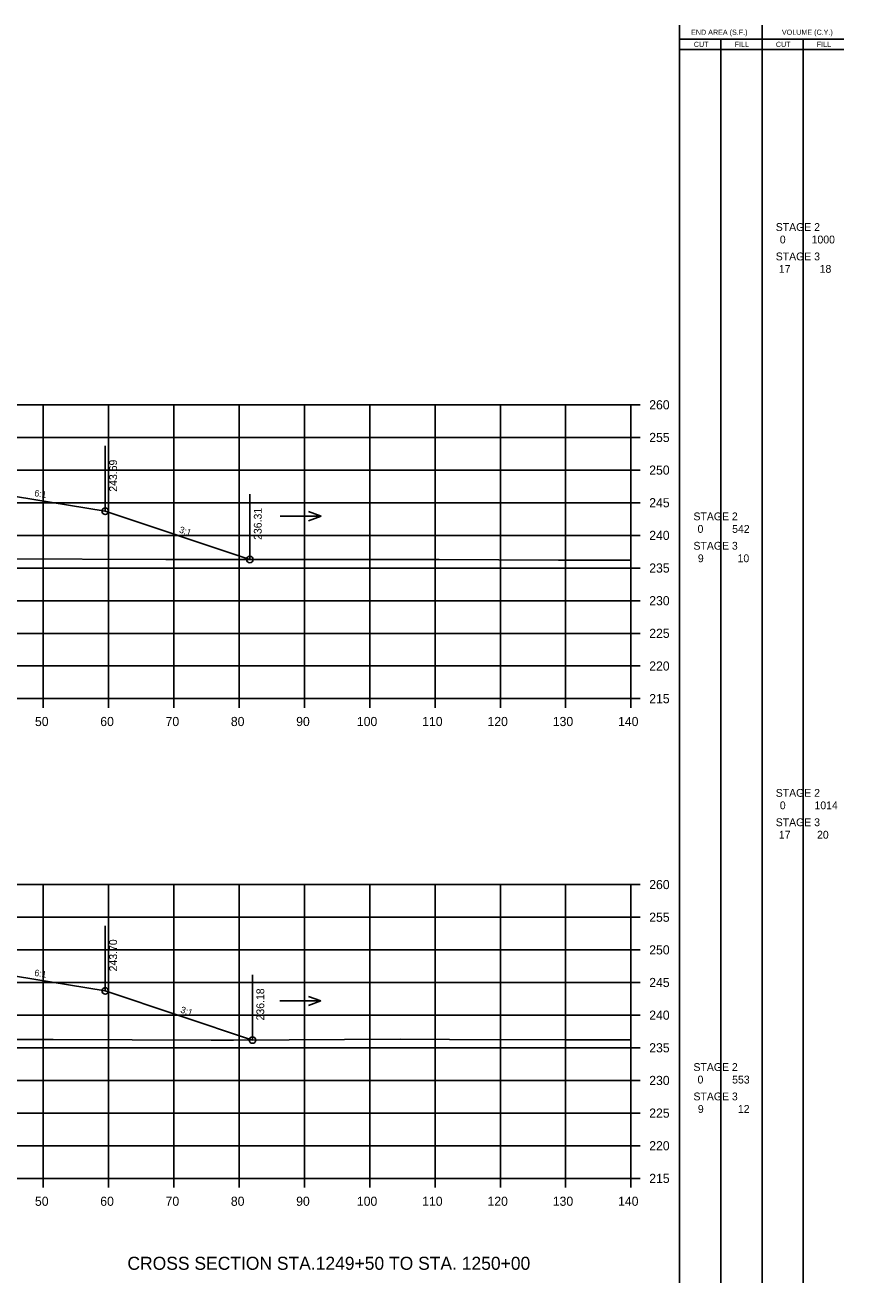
# Model space of a CAD drawing. Extents: x 1342547 to 1344156, y -1532351 to -1517216.
# Drawn here: x 1342750.1 to 1342875.5, y -1527440.4 to -1527247.8 of the extents above; entities that cross this region are included whole.
import ezdxf

# ---------------------------------------------------------------- set-up
doc = ezdxf.new("R2010")
doc.units = 0
for name, color, linetype in [('Level 2', 7, 'Continuous'), ('R_Axis', 7, 'Continuous'), ('R_Axis Annot', 7, 'Continuous'), ('R_Draft', 7, 'Continuous'), ('R_Exist Surface', 7, 'Continuous'), ('R_Fin Surface', 7, 'Continuous'), ('R_Grid', 7, 'Continuous'), ('R_No Plot', 7, 'Continuous'), ('R_Water', 7, 'Continuous'), ('R_Xsect Elev', 7, 'Continuous'), ('R_Xsect Slope', 7, 'Continuous')]:
    doc.layers.add(name, color=color, linetype=linetype)

msp = doc.modelspace()

# ---------------------------------------------------------------- linework, layer by layer
at = {"layer": 'Level 2'}
for p, q in [((1342850.33, -1527440.38), (1342850.32, -1527247.77)), ((1342862.99, -1527440.38), (1342862.99, -1527247.77)), ((1342850.32, -1527249.93), (1342863.59, -1527249.93)), ((1342856.66, -1527440.38), (1342856.66, -1527249.93)), ((1342863.59, -1527249.93), (1342875.48, -1527249.93)), ((1342869.23, -1527440.38), (1342869.23, -1527249.93)), ((1342850.32, -1527251.49), (1342863.59, -1527251.49)), ((1342863.59, -1527251.49), (1342875.48, -1527251.49))]:
    msp.add_line(p, q, dxfattribs=at)
at = {"layer": 'R_Axis'}
for p, q in [((1342842.87, -1527350.91), (1342842.87, -1527305.91)), ((1342844.27, -1527305.91), (1342842.87, -1527305.91)), ((1342844.27, -1527310.91), (1342842.87, -1527310.91)), ((1342844.27, -1527315.91), (1342842.87, -1527315.91)), ((1342844.27, -1527320.91), (1342842.87, -1527320.91)), ((1342844.27, -1527325.91), (1342842.87, -1527325.91)), ((1342844.27, -1527330.91), (1342842.87, -1527330.91)), ((1342844.27, -1527335.91), (1342842.87, -1527335.91)), ((1342844.27, -1527340.91), (1342842.87, -1527340.91)), ((1342844.27, -1527345.91), (1342842.87, -1527345.91)), ((1342562.87, -1527350.91), (1342842.87, -1527350.91)), ((1342752.87, -1527352.31), (1342752.87, -1527350.91)), ((1342762.87, -1527352.31), (1342762.87, -1527350.91)), ((1342772.87, -1527352.31), (1342772.87, -1527350.91)), ((1342782.87, -1527352.31), (1342782.87, -1527350.91)), ((1342792.87, -1527352.31), (1342792.87, -1527350.91)), ((1342802.87, -1527352.31), (1342802.87, -1527350.91)), ((1342812.87, -1527352.31), (1342812.87, -1527350.91)), ((1342822.87, -1527352.31), (1342822.87, -1527350.91)), ((1342832.87, -1527352.31), (1342832.87, -1527350.91)), ((1342842.87, -1527352.31), (1342842.87, -1527350.91)), ((1342844.27, -1527350.91), (1342842.87, -1527350.91)), ((1342842.87, -1527424.38), (1342842.87, -1527379.38)), ((1342844.27, -1527379.38), (1342842.87, -1527379.38)), ((1342844.27, -1527384.38), (1342842.87, -1527384.38)), ((1342844.27, -1527389.38), (1342842.87, -1527389.38)), ((1342844.27, -1527394.38), (1342842.87, -1527394.38)), ((1342844.27, -1527399.38), (1342842.87, -1527399.38)), ((1342844.27, -1527404.38), (1342842.87, -1527404.38)), ((1342844.27, -1527409.38), (1342842.87, -1527409.38)), ((1342844.27, -1527414.38), (1342842.87, -1527414.38)), ((1342844.27, -1527419.38), (1342842.87, -1527419.38)), ((1342562.87, -1527424.38), (1342842.87, -1527424.38)), ((1342752.87, -1527425.78), (1342752.87, -1527424.38)), ((1342762.87, -1527425.78), (1342762.87, -1527424.38)), ((1342772.87, -1527425.78), (1342772.87, -1527424.38)), ((1342782.87, -1527425.78), (1342782.87, -1527424.38)), ((1342792.87, -1527425.78), (1342792.87, -1527424.38)), ((1342802.87, -1527425.78), (1342802.87, -1527424.38)), ((1342812.87, -1527425.78), (1342812.87, -1527424.38)), ((1342822.87, -1527425.78), (1342822.87, -1527424.38)), ((1342832.87, -1527425.78), (1342832.87, -1527424.38)), ((1342842.87, -1527425.78), (1342842.87, -1527424.38)), ((1342844.27, -1527424.38), (1342842.87, -1527424.38))]:
    msp.add_line(p, q, dxfattribs=at)
at = {"layer": 'R_Exist Surface'}
for points in [[(1342746.01, -1527329.49), (1342771.64, -1527329.58), (1342778.63, -1527329.61), (1342806.93, -1527329.59), (1342807.24, -1527329.59), (1342813.52, -1527329.61), (1342831.76, -1527329.68), (1342832.45, -1527329.69), (1342833.48, -1527329.69), (1342842.87, -1527329.71)], [(1342746.42, -1527403.11), (1342754.4, -1527403.13), (1342778.59, -1527403.21), (1342781.98, -1527403.21), (1342807.51, -1527403.07), (1342815.09, -1527403.1), (1342832.77, -1527403.15), (1342842.87, -1527403.16)]]:
    msp.add_lwpolyline(points, dxfattribs=at)
at = {"layer": 'R_Fin Surface'}
for points in [[(1342639.71, -1527323.43), (1342643.37, -1527322.22), (1342657.09, -1527319.93), (1342665.37, -1527318.55), (1342671.37, -1527318.31), (1342673.37, -1527318.27), (1342702.87, -1527317.68), (1342732.37, -1527318.27), (1342734.37, -1527318.31), (1342740.37, -1527318.55), (1342748.64, -1527319.93), (1342762.37, -1527322.22), (1342784.52, -1527329.6)], [(1342638.61, -1527397.26), (1342643.37, -1527395.68), (1342657.09, -1527393.39), (1342665.37, -1527392.01), (1342671.37, -1527391.77), (1342673.37, -1527391.73), (1342702.87, -1527391.14), (1342732.37, -1527391.73), (1342734.37, -1527391.77), (1342740.37, -1527392.01), (1342748.64, -1527393.39), (1342762.37, -1527395.68), (1342784.91, -1527403.19)]]:
    msp.add_lwpolyline(points, dxfattribs=at)
at = {"layer": 'R_Grid'}
for p, q in [((1342562.87, -1527305.91), (1342842.87, -1527305.91)), ((1342752.87, -1527350.91), (1342752.87, -1527305.91)), ((1342762.87, -1527350.91), (1342762.87, -1527305.91)), ((1342772.87, -1527350.91), (1342772.87, -1527305.91)), ((1342782.87, -1527350.91), (1342782.87, -1527305.91)), ((1342792.87, -1527350.91), (1342792.87, -1527305.91)), ((1342802.87, -1527350.91), (1342802.87, -1527305.91)), ((1342812.87, -1527350.91), (1342812.87, -1527305.91)), ((1342822.87, -1527350.91), (1342822.87, -1527305.91)), ((1342832.87, -1527350.91), (1342832.87, -1527305.91)), ((1342842.87, -1527350.91), (1342842.87, -1527305.91)), ((1342562.87, -1527310.91), (1342842.87, -1527310.91)), ((1342562.87, -1527315.91), (1342842.87, -1527315.91)), ((1342562.87, -1527320.91), (1342842.87, -1527320.91)), ((1342562.87, -1527325.91), (1342842.87, -1527325.91)), ((1342562.87, -1527330.91), (1342842.87, -1527330.91)), ((1342562.87, -1527335.91), (1342842.87, -1527335.91)), ((1342562.87, -1527340.91), (1342842.87, -1527340.91)), ((1342562.87, -1527345.91), (1342842.87, -1527345.91)), ((1342562.87, -1527350.91), (1342842.87, -1527350.91)), ((1342562.87, -1527379.38), (1342842.87, -1527379.38)), ((1342752.87, -1527424.38), (1342752.87, -1527379.38)), ((1342762.87, -1527424.38), (1342762.87, -1527379.38)), ((1342772.87, -1527424.38), (1342772.87, -1527379.38)), ((1342782.87, -1527424.38), (1342782.87, -1527379.38)), ((1342792.87, -1527424.38), (1342792.87, -1527379.38)), ((1342802.87, -1527424.38), (1342802.87, -1527379.38)), ((1342812.87, -1527424.38), (1342812.87, -1527379.38)), ((1342822.87, -1527424.38), (1342822.87, -1527379.38)), ((1342832.87, -1527424.38), (1342832.87, -1527379.38)), ((1342842.87, -1527424.38), (1342842.87, -1527379.38)), ((1342562.87, -1527384.38), (1342842.87, -1527384.38)), ((1342562.87, -1527389.38), (1342842.87, -1527389.38)), ((1342562.87, -1527394.38), (1342842.87, -1527394.38)), ((1342562.87, -1527399.38), (1342842.87, -1527399.38)), ((1342562.87, -1527404.38), (1342842.87, -1527404.38)), ((1342562.87, -1527409.38), (1342842.87, -1527409.38)), ((1342562.87, -1527414.38), (1342842.87, -1527414.38)), ((1342562.87, -1527419.38), (1342842.87, -1527419.38)), ((1342562.87, -1527424.38), (1342842.87, -1527424.38))]:
    msp.add_line(p, q, dxfattribs=at)
at = {"layer": 'R_No Plot'}
for centre in [(1342762.37, -1527322.22), (1342784.52, -1527329.6), (1342762.37, -1527395.68), (1342784.91, -1527403.19)]:
    msp.add_circle(centre, 0.5, dxfattribs=at)
at = {"layer": 'R_Water'}
for p, q in [((1342789.13, -1527322.97), (1342795.42, -1527322.97)), ((1342795.42, -1527322.97), (1342793.5, -1527322.27)), ((1342795.42, -1527322.97), (1342793.5, -1527323.67)), ((1342795.4, -1527397.2), (1342793.48, -1527396.5)), ((1342789.11, -1527397.2), (1342795.4, -1527397.2)), ((1342795.4, -1527397.2), (1342793.48, -1527397.9))]:
    msp.add_line(p, q, dxfattribs=at)
at = {"layer": 'R_Xsect Elev'}
for p, q in [((1342762.37, -1527322.22), (1342762.37, -1527312.22)), ((1342784.52, -1527329.6), (1342784.52, -1527319.6)), ((1342762.37, -1527395.68), (1342762.37, -1527385.68)), ((1342784.91, -1527403.19), (1342784.91, -1527393.19))]:
    msp.add_line(p, q, dxfattribs=at)

# ---------------------------------------------------------------- texts
at = {"layer": 'Level 2'}
for s, height, p in [('END AREA (S.F.)', 0.7937, (1342852.08, -1527249.25)), ('CUT', 0.794, (1342852.5, -1527251.11)), ('CUT', 0.794, (1342865.07, -1527251.11)), ('VOLUME (C.Y.)', 0.7937, (1342865.99, -1527249.25)), ('FILL', 0.794, (1342858.76, -1527251.11)), ('FILL', 0.794, (1342871.33, -1527251.11)), (' STAGE 2 ', 1.2, (1342864.6, -1527279.29)), ('0', 1.2, (1342865.67, -1527281.2)), ('1000', 1.2, (1342870.54, -1527281.2)), (' STAGE 3 ', 1.2, (1342864.6, -1527283.79)), ('17', 1.2, (1342865.52, -1527285.7)), ('18', 1.2, (1342871.77, -1527285.7)), (' STAGE 2 ', 1.2, (1342852, -1527323.6)), ('0', 1.2, (1342853.07, -1527325.52)), ('542', 1.2, (1342858.37, -1527325.52)), (' STAGE 3 ', 1.2, (1342852, -1527328.1)), ('9', 1.2, (1342853.12, -1527330.02)), ('10', 1.2, (1342859.2, -1527330.02)), (' STAGE 2 ', 1.2, (1342864.6, -1527365.94)), ('0', 1.2, (1342865.67, -1527367.85)), ('1014', 1.2, (1342870.98, -1527367.85)), (' STAGE 3 ', 1.2, (1342864.6, -1527370.44)), ('17', 1.2, (1342865.52, -1527372.35)), ('20', 1.2, (1342871.37, -1527372.35)), (' STAGE 2 ', 1.2, (1342852, -1527407.93)), ('0', 1.2, (1342853.07, -1527409.85)), ('553', 1.2, (1342858.37, -1527409.85)), (' STAGE 3 ', 1.2, (1342852, -1527412.43)), ('9', 1.2, (1342853.12, -1527414.35)), ('12', 1.2, (1342859.25, -1527414.35))]:
    msp.add_text(s, height=height, dxfattribs=at).set_placement(p)
at = {"layer": 'R_Axis Annot'}
for s, p in [('260', (1342845.67, -1527306.61)), ('255', (1342845.67, -1527311.61)), ('250', (1342845.67, -1527316.61)), ('245', (1342845.67, -1527321.61)), ('240', (1342845.67, -1527326.61)), ('235', (1342845.67, -1527331.61)), ('230', (1342845.67, -1527336.61)), ('225', (1342845.67, -1527341.61)), ('220', (1342845.67, -1527346.61)), ('215', (1342845.67, -1527351.61)), ('50', (1342751.6, -1527355.11)), ('60', (1342761.6, -1527355.11)), ('70', (1342771.6, -1527355.11)), ('80', (1342781.6, -1527355.11)), ('90', (1342791.6, -1527355.11)), ('100', (1342800.9, -1527355.11)), ('110', (1342810.9, -1527355.11)), ('120', (1342820.9, -1527355.11)), ('130', (1342830.9, -1527355.11)), ('140', (1342840.9, -1527355.11)), ('260', (1342845.67, -1527380.08)), ('255', (1342845.67, -1527385.08)), ('250', (1342845.67, -1527390.08)), ('245', (1342845.67, -1527395.08)), ('240', (1342845.67, -1527400.08)), ('235', (1342845.67, -1527405.08)), ('230', (1342845.67, -1527410.08)), ('225', (1342845.67, -1527415.08)), ('220', (1342845.67, -1527420.08)), ('215', (1342845.67, -1527425.08)), ('50', (1342751.6, -1527428.58)), ('60', (1342761.6, -1527428.58)), ('70', (1342771.6, -1527428.58)), ('80', (1342781.6, -1527428.58)), ('90', (1342791.6, -1527428.58)), ('100', (1342800.9, -1527428.58)), ('110', (1342810.9, -1527428.58)), ('120', (1342820.9, -1527428.58)), ('130', (1342830.9, -1527428.58)), ('140', (1342840.9, -1527428.58))]:
    msp.add_text(s, height=1.4, dxfattribs=at).set_placement(p)
at = {"layer": 'R_Draft'}
msp.add_text('CROSS SECTION STA.1249+50 TO STA. 1250+00', height=2, dxfattribs=at).set_placement((1342765.76, -1527438.38))
at = {"layer": 'R_Xsect Elev'}
for s, p in [('243.69', (1342764.17, -1527319.22)), ('236.31', (1342786.32, -1527326.6)), ('243.70', (1342764.17, -1527392.68)), ('236.18', (1342786.71, -1527400.19))]:
    msp.add_text(s, height=1.2, rotation=90, dxfattribs=at).set_placement(p)
at = {"layer": 'R_Xsect Slope'}
for s, rotation, p in [('6:1', 350.5377, (1342751.45, -1527319.89)), ('3:1', 341.5651, (1342773.6, -1527325.44)), ('6:1', 350.5377, (1342751.45, -1527393.35)), ('3:1', 341.5651, (1342773.8, -1527398.96))]:
    msp.add_text(s, height=1, rotation=rotation, dxfattribs=at).set_placement(p)

doc.saveas('drawing.dxf')
